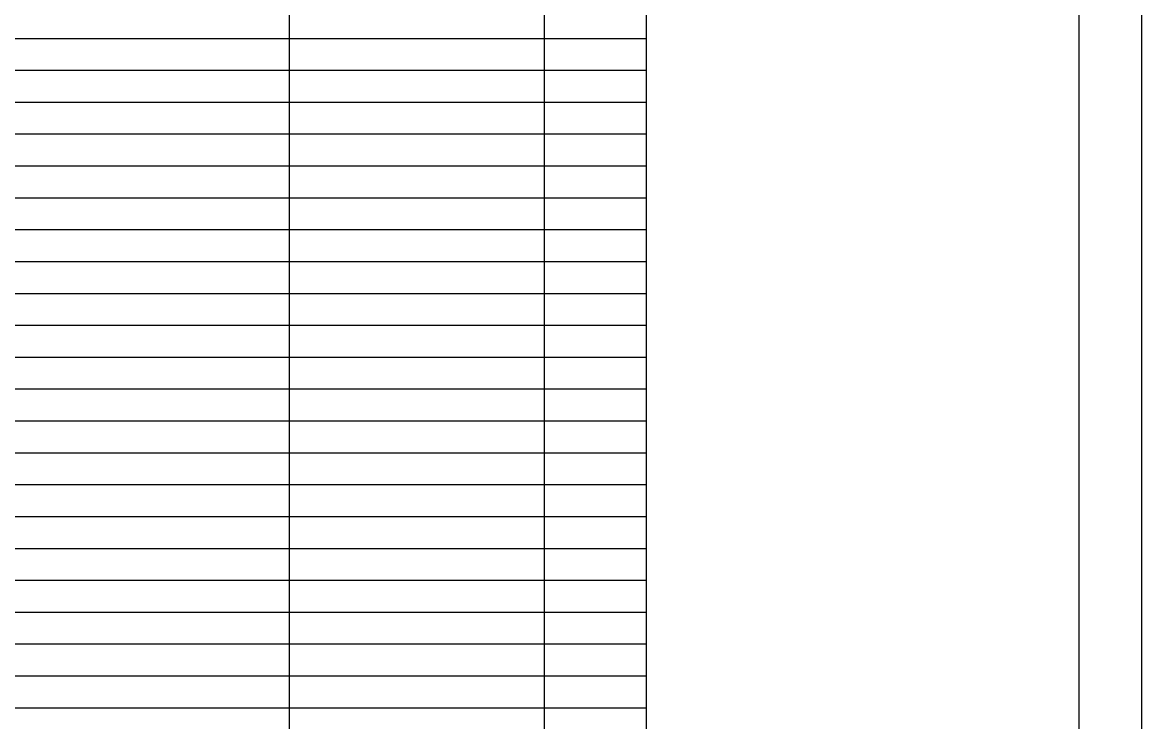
# Model space of a CAD drawing. Extents: x -796 to 2793, y -4650 to 4425.
# Drawn here: x 2338.3 to 2777.4, y -980.4 to -706.3 of the extents above; entities that cross this region are included whole.
import ezdxf

# ---------------------------------------------------------------- set-up
doc = ezdxf.new("R2010")
doc.units = 0
doc.layers.add('RD_HC_CL', color=7, linetype='Continuous')
doc.layers.add('RD_HC_Data', color=7, linetype='Continuous')

msp = doc.modelspace()

# ---------------------------------------------------------------- linework, layer by layer
at = {"layer": 'RD_HC_CL'}
msp.add_lwpolyline([(981.41, -150), (2777.4, -150), (2777.4, -1250), (981.41, -1250)], close=True, dxfattribs=at)
at = {"layer": 'RD_HC_Data'}
for p, q in [((2442.95, -250), (2442.95, -1225)), ((2542.95, -250), (2542.95, -1225)), ((2582.95, -250), (2582.95, -1225)), ((1932.95, -712.5), (2582.95, -712.5)), ((1932.95, -725), (2582.95, -725)), ((1932.95, -737.5), (2582.95, -737.5)), ((1932.95, -750), (2582.95, -750)), ((1932.95, -762.5), (2582.95, -762.5)), ((1932.95, -775), (2582.95, -775)), ((1932.95, -787.5), (2582.95, -787.5)), ((1932.95, -800), (2582.95, -800)), ((1932.95, -812.5), (2582.95, -812.5)), ((1932.95, -825), (2582.95, -825)), ((1932.95, -837.5), (2582.95, -837.5)), ((1932.95, -850), (2582.95, -850)), ((1932.95, -862.5), (2582.95, -862.5)), ((1932.95, -875), (2582.95, -875)), ((1932.95, -887.5), (2582.95, -887.5)), ((1932.95, -900), (2582.95, -900)), ((1932.95, -912.5), (2582.95, -912.5)), ((1932.95, -925), (2582.95, -925)), ((1932.95, -937.5), (2582.95, -937.5)), ((1932.95, -950), (2582.95, -950)), ((1932.95, -962.5), (2582.95, -962.5)), ((1932.95, -975), (2582.95, -975))]:
    msp.add_line(p, q, dxfattribs=at)
msp.add_lwpolyline([(1077.75, -175), (2752.75, -175), (2752.75, -1225), (1077.75, -1225)], close=True, dxfattribs=at)

doc.saveas('drawing.dxf')
